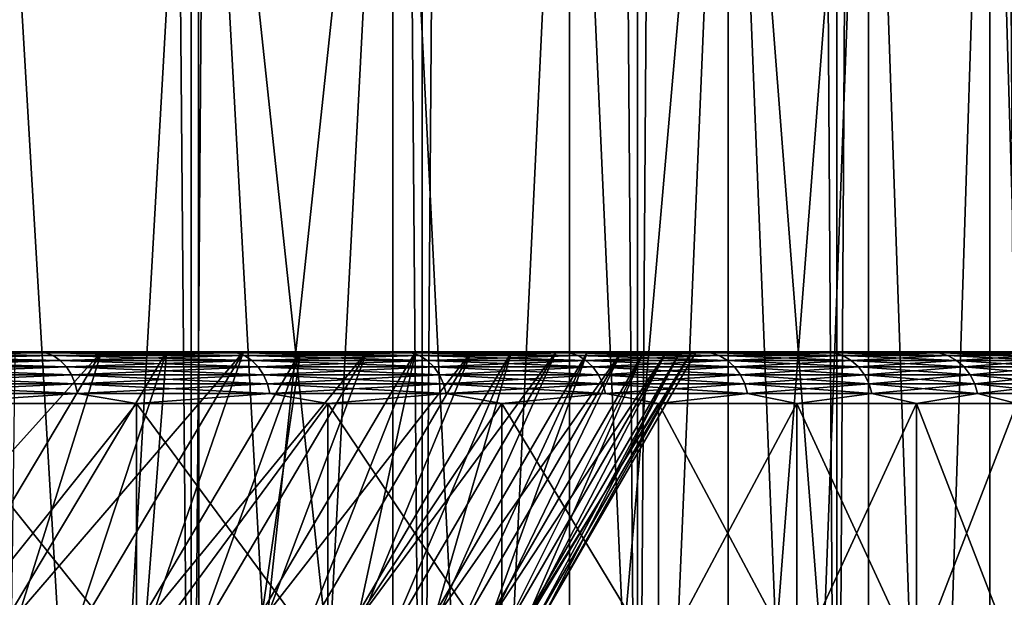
# Model space of a CAD drawing. Header units: metres. Extents: x -30 to 30, y -76 to 64.
# Tile 277 of 541: x 16.07 to 19.86, y -51.45 to -49.22. Entities that reach past the tile are written whole.
import ezdxf

# ---------------------------------------------------------------- set-up
doc = ezdxf.new("R2010")
doc.units = ezdxf.units.M
doc.layers.add('solid_508511', color=7, linetype='CONTINUOUS')

msp = doc.modelspace()

# ---------------------------------------------------------------- linework, layer by layer
at = {"layer": 'solid_508511'}
for points in [[(15.783545, -54, 16.729607), (16.729582, -54, 15.783569), (15.78357, 57.5, 16.72958)], [(15.783545, -54, -16.729607), (15.78357, 57.5, -16.72958), (16.729612, 57.5, -15.783537)], [(16.729582, -54, -15.783569), (15.783545, -54, -16.729607), (16.729612, 57.5, -15.783537)], [(16.729582, -54, 15.783569), (16.729612, 57.5, 15.783537), (15.78357, 57.5, 16.72958)], [(16.729582, -54, 15.783569), (17.619013, -54, 14.784127), (16.729612, 57.5, 15.783537)], [(16.729582, -54, -15.783569), (16.729612, 57.5, -15.783537), (17.618999, 57.5, -14.784141)], [(17.619013, -54, -14.784127), (16.729582, -54, -15.783569), (17.618999, 57.5, -14.784141)], [(17.619013, -54, 14.784127), (17.618999, 57.5, 14.784141), (16.729612, 57.5, 15.783537)], [(18.448824, -54, 13.734659), (18.448826, 57.5, 13.734654), (17.618999, 57.5, 14.784141)], [(17.619013, -54, 14.784127), (18.448824, -54, 13.734659), (17.618999, 57.5, 14.784141)], [(17.619013, -54, -14.784127), (17.618999, 57.5, -14.784141), (18.448826, 57.5, -13.734654)], [(18.448824, -54, -13.734659), (17.619013, -54, -14.784127), (18.448826, 57.5, -13.734654)], [(18.448824, -54, 13.734659), (19.216213, -54, 12.638717), (18.448826, 57.5, 13.734654)], [(18.448824, -54, -13.734659), (18.448826, 57.5, -13.734654), (19.216236, 57.5, -12.638679)], [(19.216213, -54, -12.638717), (18.448824, -54, -13.734659), (19.216236, 57.5, -12.638679)], [(19.216213, -54, 12.638717), (19.216236, 57.5, 12.638679), (18.448826, 57.5, 13.734654)], [(19.216213, -54, 12.638717), (19.918579, -54, 11.50001), (19.216236, 57.5, 12.638679)], [(19.216213, -54, -12.638717), (19.216236, 57.5, -12.638679), (19.918585, 57.5, -11.5)], [(19.918579, -54, -11.50001), (19.216213, -54, -12.638717), (19.918585, 57.5, -11.5)], [(19.918579, -54, 11.50001), (19.918585, 57.5, 11.5), (19.216236, 57.5, 12.638679)], [(15.947617, -47, 13.662851), (16.360691, -54, 13.165401), (15.947502, -54, 13.662985)], [(15.947617, -47, -13.662851), (15.947502, -54, -13.662985), (16.360691, -54, -13.165401)], [(15.947617, -47, 13.662851), (16.758091, -47, 12.655681), (16.360691, -54, 13.165401)], [(16.758091, -47, -12.655681), (15.947617, -47, -13.662851), (16.360691, -54, -13.165401)], [(16.758091, -47, 12.655681), (16.758362, -54, 12.655328), (16.360691, -54, 13.165401)], [(16.758091, -47, -12.655681), (16.360691, -54, -13.165401), (16.758362, -54, -12.655328)], [(16.758091, -47, 12.655681), (17.505795, -47, 11.599435), (16.758362, -54, 12.655328)], [(16.758091, -47, -12.655681), (17.140135, -54, -12.133251), (17.50565, -54, -11.599666)], [(17.505795, -47, -11.599435), (16.758091, -47, -12.655681), (17.50565, -54, -11.599666)], [(16.758091, -47, -12.655681), (16.758362, -54, -12.655328), (17.140135, -54, -12.133251)], [(17.505795, -47, 11.599435), (17.140135, -54, 12.133251), (16.758362, -54, 12.655328)], [(17.505795, -47, 11.599435), (17.50565, -54, 11.599666), (17.140135, -54, 12.133251)], [(17.505795, -47, 11.599435), (17.854559, -54, 11.055076), (17.50565, -54, 11.599666)], [(17.505795, -47, -11.599435), (17.50565, -54, -11.599666), (17.854559, -54, -11.055076)], [(17.505795, -47, 11.599435), (18.186512, -47, 10.500049), (17.854559, -54, 11.055076)], [(18.186512, -47, -10.500049), (17.505795, -47, -11.599435), (17.854559, -54, -11.055076)], [(18.186512, -47, 10.500049), (18.186533, -54, 10.500001), (17.854559, -54, 11.055076)], [(18.186512, -47, -10.500049), (17.854559, -54, -11.055076), (18.186533, -54, -10.500001)], [(18.186512, -47, 10.500049), (18.798304, -47, 9.360759), (18.186533, -54, 10.500001)], [(18.186512, -47, -10.500049), (18.186533, -54, -10.500001), (18.501255, -54, -9.934965)], [(18.798304, -47, -9.360759), (18.186512, -47, -10.500049), (18.501255, -54, -9.934965)], [(18.798304, -47, 9.360759), (18.501255, -54, 9.934965), (18.186533, -54, 10.500001)], [(18.798304, -47, 9.360759), (18.798429, -54, 9.360506), (18.501255, -54, 9.934965)], [(18.798304, -47, -9.360759), (18.501255, -54, -9.934965), (18.798429, -54, -9.360506)], [(18.798304, -47, 9.360759), (19.339142, -47, 8.185207), (18.798429, -54, 9.360506)], [(18.798304, -47, -9.360759), (19.07777, -54, -8.777167), (19.339016, -54, -8.185504)], [(19.339142, -47, -8.185207), (18.798304, -47, -9.360759), (19.339016, -54, -8.185504)], [(18.798304, -47, -9.360759), (18.798429, -54, -9.360506), (19.07777, -54, -8.777167)], [(19.339142, -47, 8.185207), (19.07777, -54, 8.777167), (18.798429, -54, 9.360506)], [(19.339142, -47, 8.185207), (19.339016, -54, 8.185504), (19.07777, -54, 8.777167)], [(19.339142, -47, 8.185207), (19.581917, -54, 7.586075), (19.339016, -54, 8.185504)], [(19.339142, -47, -8.185207), (19.339016, -54, -8.185504), (19.581917, -54, -7.586075)], [(19.339142, -47, 8.185207), (19.806213, -47, 6.97955), (19.581917, -54, 7.586075)], [(19.806213, -47, -6.97955), (19.339142, -47, -8.185207), (19.581917, -54, -7.586075)], [(19.806213, -47, 6.97955), (19.806244, -54, 6.979451), (19.581917, -54, 7.586075)], [(19.806213, -47, -6.97955), (19.581917, -54, -7.586075), (19.806244, -54, -6.979451)], [(19.806213, -47, 6.97955), (20.198298, -47, 5.747056), (19.806244, -54, 6.979451)], [(19.806213, -47, -6.97955), (19.806244, -54, -6.979451), (20.011782, -54, -6.366206)], [(20.198298, -47, -5.747056), (19.806213, -47, -6.97955), (20.011782, -54, -6.366206)], [(20.198298, -47, 5.747056), (20.011782, -54, 6.366206), (19.806244, -54, 6.979451)], [(16.167976, -50.503841, -12.6668), (15.373675, -50.503841, -13.619888), (15.56673, -50.5, -13.338924)], [(15.373675, -50.503841, 13.619888), (16.167976, -50.503841, 12.6668), (15.566751, -50.5, 13.338901)], [(15.401786, -50.51524, -13.644792), (15.373675, -50.503841, -13.619888), (16.167976, -50.503841, -12.6668)], [(16.197538, -50.51524, 12.68996), (16.167976, -50.503841, 12.6668), (15.373675, -50.503841, 13.619888)], [(15.401786, -50.51524, 13.644792), (16.197538, -50.51524, 12.68996), (15.373675, -50.503841, 13.619888)], [(16.197538, -50.51524, -12.68996), (15.401786, -50.51524, -13.644792), (16.167976, -50.503841, -12.6668)], [(15.42769, -50.533749, -13.66774), (15.401786, -50.51524, -13.644792), (16.197538, -50.51524, -12.68996)], [(16.224779, -50.533749, 12.711304), (16.197538, -50.51524, 12.68996), (15.401786, -50.51524, 13.644792)], [(15.42769, -50.533749, 13.66774), (16.224779, -50.533749, 12.711304), (15.401786, -50.51524, 13.644792)], [(16.224779, -50.533749, -12.711304), (15.42769, -50.533749, -13.66774), (16.197538, -50.51524, -12.68996)], [(15.484172, -51.5, 9.372856), (15.768837, -50.5, 10.009353), (16.384129, -50.5, 8.966803)], [(15.484172, -51.5, 9.372856), (16.384129, -50.5, 8.966803), (15.786123, -51.5, 8.854847)], [(16.049675, -50.5, -9.552547), (16.358421, -50.5, -12.355243), (15.56673, -50.5, -13.338924)], [(16.167976, -50.503841, -12.6668), (15.56673, -50.5, -13.338924), (16.358421, -50.5, -12.355243)], [(15.768837, -50.5, 10.009353), (15.566751, -50.5, 13.338901), (16.358438, -50.5, 12.355218)], [(16.167976, -50.503841, 12.6668), (16.358438, -50.5, 12.355218), (15.566751, -50.5, 13.338901)], [(16.384129, -50.5, 8.966803), (15.768837, -50.5, 10.009353), (16.358438, -50.5, 12.355218)], [(15.786123, -51.5, 8.854847), (16.384129, -50.5, 8.966803), (16.070612, -51.5, 8.327391)], [(16.036537, -51.5, -8.392822), (16.634857, -50.5, -8.49264), (16.049675, -50.5, -9.552547)], [(16.305553, -51.5, -7.857412), (16.634857, -50.5, -8.49264), (16.036537, -51.5, -8.392822)], [(16.049675, -50.5, -9.552547), (16.634857, -50.5, -8.49264), (16.358421, -50.5, -12.355243)], [(16.070612, -51.5, 8.327391), (16.384129, -50.5, 8.966803), (16.930988, -50.5, 7.885738)], [(16.070612, -51.5, 8.327391), (16.930988, -50.5, 7.885738), (16.337416, -51.5, 7.790946)], [(16.90328, -50.503841, -11.667492), (16.167976, -50.503841, -12.6668), (16.358421, -50.5, -12.355243)], [(16.167976, -50.503841, 12.6668), (16.90328, -50.503841, 11.667492), (16.358438, -50.5, 12.355218)], [(16.197538, -50.51524, -12.68996), (16.167976, -50.503841, -12.6668), (16.90328, -50.503841, -11.667492)], [(16.934187, -50.51524, 11.688826), (16.90328, -50.503841, 11.667492), (16.167976, -50.503841, 12.6668)], [(16.197538, -50.51524, 12.68996), (16.934187, -50.51524, 11.688826), (16.167976, -50.503841, 12.6668)], [(16.934187, -50.51524, -11.688826), (16.197538, -50.51524, -12.68996), (16.90328, -50.503841, -11.667492)], [(16.224779, -50.533749, -12.711304), (16.197538, -50.51524, -12.68996), (16.934187, -50.51524, -11.688826)], [(16.962667, -50.533749, 11.708485), (16.934187, -50.51524, 11.688826), (16.197538, -50.51524, 12.68996)], [(16.224779, -50.533749, 12.711304), (16.962667, -50.533749, 11.708485), (16.197538, -50.51524, 12.68996)], [(16.962667, -50.533749, -11.708485), (16.224779, -50.533749, -12.711304), (16.934187, -50.51524, -11.688826)], [(16.556671, -51.5, -7.313458), (16.634857, -50.5, -8.49264), (16.305553, -51.5, -7.857412)], [(16.337416, -51.5, 7.790946), (16.930988, -50.5, 7.885738), (16.586319, -51.5, 7.245966)], [(16.634857, -50.5, -8.49264), (17.0881, -50.5, -11.324609), (16.358421, -50.5, -12.355243)], [(16.90328, -50.503841, -11.667492), (16.358421, -50.5, -12.355243), (17.0881, -50.5, -11.324609)], [(16.384129, -50.5, 8.966803), (16.358438, -50.5, 12.355218), (17.088118, -50.5, 11.324584)], [(16.90328, -50.503841, 11.667492), (17.088118, -50.5, 11.324584), (16.358438, -50.5, 12.355218)], [(16.930988, -50.5, 7.885738), (16.384129, -50.5, 8.966803), (17.088118, -50.5, 11.324584)], [(16.556671, -51.5, -7.313458), (17.150316, -50.5, -7.39661), (16.634857, -50.5, -8.49264)], [(16.789688, -51.5, -6.761389), (17.150316, -50.5, -7.39661), (16.556671, -51.5, -7.313458)], [(16.586319, -51.5, 7.245966), (16.930988, -50.5, 7.885738), (17.406281, -50.5, 6.772357)], [(16.586319, -51.5, 7.245966), (17.406281, -50.5, 6.772357), (16.817207, -51.5, 6.692646)], [(16.634857, -50.5, -8.49264), (17.150316, -50.5, -7.39661), (17.0881, -50.5, -11.324609)], [(17.004427, -51.5, -6.20157), (17.150316, -50.5, -7.39661), (16.789688, -51.5, -6.761389)], [(16.817207, -51.5, 6.692646), (17.406281, -50.5, 6.772357), (17.029604, -51.5, 6.132093)], [(17.576906, -50.503841, -10.62561), (16.90328, -50.503841, -11.667492), (17.0881, -50.5, -11.324609)], [(16.90328, -50.503841, 11.667492), (17.576906, -50.503841, 10.62561), (17.088118, -50.5, 11.324584)], [(16.934187, -50.51524, -11.688826), (16.90328, -50.503841, -11.667492), (17.576906, -50.503841, -10.62561)], [(17.609045, -50.51524, 10.64504), (17.576906, -50.503841, 10.62561), (16.90328, -50.503841, 11.667492)], [(16.934187, -50.51524, 11.688826), (17.609045, -50.51524, 10.64504), (16.90328, -50.503841, 11.667492)], [(17.406281, -50.5, 6.772357), (16.930988, -50.5, 7.885738), (17.088118, -50.5, 11.324584)], [(17.609045, -50.51524, -10.64504), (16.934187, -50.51524, -11.688826), (17.576906, -50.503841, -10.62561)], [(16.962667, -50.533749, -11.708485), (16.934187, -50.51524, -11.688826), (17.609045, -50.51524, -10.64504)], [(17.63866, -50.533749, 10.662943), (17.609045, -50.51524, 10.64504), (16.934187, -50.51524, 11.688826)], [(16.962667, -50.533749, 11.708485), (17.63866, -50.533749, 10.662943), (16.934187, -50.51524, 11.688826)], [(17.63866, -50.533749, -10.662943), (16.962667, -50.533749, -11.708485), (17.609045, -50.51524, -10.64504)], [(17.004427, -51.5, -6.20157), (17.593628, -50.5, -6.269584), (17.150316, -50.5, -7.39661)], [(17.200438, -51.5, -5.635155), (17.593628, -50.5, -6.269584), (17.004427, -51.5, -6.20157)], [(17.029604, -51.5, 6.132093), (17.406281, -50.5, 6.772357), (17.808678, -50.5, 5.629762)], [(17.029604, -51.5, 6.132093), (17.808678, -50.5, 5.629762), (17.223259, -51.5, 5.56501)], [(17.593628, -50.5, -6.269584), (17.752905, -50.5, -10.251067), (17.0881, -50.5, -11.324609)], [(17.576906, -50.503841, -10.62561), (17.0881, -50.5, -11.324609), (17.752905, -50.5, -10.251067)], [(17.150316, -50.5, -7.39661), (17.593628, -50.5, -6.269584), (17.0881, -50.5, -11.324609)], [(17.406281, -50.5, 6.772357), (17.088118, -50.5, 11.324584), (17.75292, -50.5, 10.25104)], [(17.576906, -50.503841, 10.62561), (17.75292, -50.5, 10.25104), (17.088118, -50.5, 11.324584)], [(17.377529, -51.5, -5.062752), (17.593628, -50.5, -6.269584), (17.200438, -51.5, -5.635155)], [(17.223259, -51.5, 5.56501), (17.808678, -50.5, 5.629762), (17.397966, -51.5, 4.992068)], [(17.377529, -51.5, -5.062752), (17.962893, -50.5, -5.116424), (17.593628, -50.5, -6.269584)], [(17.535547, -51.5, -4.484925), (17.962893, -50.5, -5.116424), (17.377529, -51.5, -5.062752)], [(17.397966, -51.5, 4.992068), (17.808678, -50.5, 5.629762), (18.136044, -50.5, 4.464017)], [(17.397966, -51.5, 4.992068), (18.136044, -50.5, 4.464017), (17.553726, -51.5, 4.41324)], [(17.808678, -50.5, 5.629762), (17.406281, -50.5, 6.772357), (17.75292, -50.5, 10.25104)], [(17.674458, -51.5, -3.901739), (17.962893, -50.5, -5.116424), (17.535547, -51.5, -4.484925)], [(17.553726, -51.5, 4.41324), (18.136044, -50.5, 4.464017), (17.690258, -51.5, 3.829464)], [(18.186398, -50.503841, -9.544957), (17.576906, -50.503841, -10.62561), (17.752905, -50.5, -10.251067)], [(17.576906, -50.503841, 10.62561), (18.186398, -50.503841, 9.544957), (17.75292, -50.5, 10.25104)], [(17.609045, -50.51524, -10.64504), (17.576906, -50.503841, -10.62561), (18.186398, -50.503841, -9.544957)], [(18.21965, -50.51524, 9.56241), (18.186398, -50.503841, 9.544957), (17.576906, -50.503841, 10.62561)], [(17.609045, -50.51524, 10.64504), (18.21965, -50.51524, 9.56241), (17.576906, -50.503841, 10.62561)], [(17.593628, -50.5, -6.269584), (17.962893, -50.5, -5.116424), (17.752905, -50.5, -10.251067)], [(18.21965, -50.51524, -9.56241), (17.609045, -50.51524, -10.64504), (18.186398, -50.503841, -9.544957)], [(17.63866, -50.533749, -10.662943), (17.609045, -50.51524, -10.64504), (18.21965, -50.51524, -9.56241)], [(18.250294, -50.533749, 9.578493), (18.21965, -50.51524, 9.56241), (17.609045, -50.51524, 10.64504)], [(17.63866, -50.533749, 10.662943), (18.250294, -50.533749, 9.578493), (17.609045, -50.51524, 10.64504)], [(18.250294, -50.533749, -9.578493), (17.63866, -50.533749, -10.662943), (18.21965, -50.51524, -9.56241)], [(17.674458, -51.5, -3.901739), (18.256777, -50.5, -3.941254), (17.962893, -50.5, -5.116424)], [(17.793976, -51.5, -3.314277), (18.256777, -50.5, -3.941254), (17.674458, -51.5, -3.901739)], [(17.690258, -51.5, 3.829464), (18.136044, -50.5, 4.464017), (18.387222, -50.5, 3.279238)], [(17.690258, -51.5, 3.829464), (18.387222, -50.5, 3.279238), (17.807354, -51.5, 3.241626)], [(18.256777, -50.5, -3.941254), (18.350351, -50.5, -9.138629), (17.752905, -50.5, -10.251067)], [(18.186398, -50.503841, -9.544957), (17.752905, -50.5, -10.251067), (18.350351, -50.5, -9.138629)], [(17.962893, -50.5, -5.116424), (18.256777, -50.5, -3.941254), (17.752905, -50.5, -10.251067)], [(17.808678, -50.5, 5.629762), (17.75292, -50.5, 10.25104), (18.350365, -50.5, 9.138602)], [(18.186398, -50.503841, 9.544957), (18.350365, -50.5, 9.138602), (17.75292, -50.5, 10.25104)], [(17.893946, -51.5, -2.723361), (18.256777, -50.5, -3.941254), (17.793976, -51.5, -3.314277)], [(17.807354, -51.5, 3.241626), (18.387222, -50.5, 3.279238), (17.904863, -51.5, 2.650629)], [(18.136044, -50.5, 4.464017), (17.808678, -50.5, 5.629762), (18.350365, -50.5, 9.138602)], [(17.893946, -51.5, -2.723361), (18.473766, -50.5, -2.75016), (18.256777, -50.5, -3.941254)], [(17.974258, -51.5, -2.129802), (18.473766, -50.5, -2.75016), (17.893946, -51.5, -2.723361)], [(17.904863, -51.5, 2.650629), (18.387222, -50.5, 3.279238), (18.561098, -50.5, 2.080669)], [(17.904863, -51.5, 2.650629), (18.561098, -50.5, 2.080669), (17.982792, -51.5, 2.056502)], [(18.034916, -51.5, -1.53356), (18.473766, -50.5, -2.75016), (17.974258, -51.5, -2.129802)], [(17.982792, -51.5, 2.056502), (18.561098, -50.5, 2.080669), (18.041035, -51.5, 1.459806)], [(18.034916, -51.5, -1.53356), (18.613186, -50.5, -1.54682), (18.473766, -50.5, -2.75016)], [(18.075813, -51.5, -0.935416), (18.613186, -50.5, -1.54682), (18.034916, -51.5, -1.53356)], [(18.041035, -51.5, 1.459806), (18.561098, -50.5, 2.080669), (18.656912, -50.5, 0.873546)], [(18.041035, -51.5, 1.459806), (18.656912, -50.5, 0.873546), (18.079485, -51.5, 0.861537)], [(18.096874, -51.5, -0.336333), (18.613186, -50.5, -1.54682), (18.075813, -51.5, -0.935416)], [(18.079485, -51.5, 0.861537), (18.656912, -50.5, 0.873546), (18.098093, -51.5, 0.262706)], [(18.096874, -51.5, -0.336333), (18.674301, -50.5, -0.337605), (18.613186, -50.5, -1.54682)], [(18.098093, -51.5, 0.262706), (18.674301, -50.5, -0.337605), (18.096874, -51.5, -0.336333)], [(18.098093, -51.5, 0.262706), (18.656912, -50.5, 0.873546), (18.674301, -50.5, -0.337605)], [(18.387222, -50.5, 3.279238), (18.136044, -50.5, 4.464017), (18.350365, -50.5, 9.138602)], [(18.729527, -50.503841, -8.429476), (18.186398, -50.503841, -9.544957), (18.350351, -50.5, -9.138629)], [(18.186398, -50.503841, 9.544957), (18.729527, -50.503841, 8.429476), (18.350365, -50.5, 9.138602)], [(18.21965, -50.51524, -9.56241), (18.186398, -50.503841, -9.544957), (18.729527, -50.503841, -8.429476)], [(18.763773, -50.51524, 8.444889), (18.729527, -50.503841, 8.429476), (18.186398, -50.503841, 9.544957)], [(18.21965, -50.51524, 9.56241), (18.763773, -50.51524, 8.444889), (18.186398, -50.503841, 9.544957)], [(18.763773, -50.51524, -8.444889), (18.21965, -50.51524, -9.56241), (18.729527, -50.503841, -8.429476)], [(18.250294, -50.533749, -9.578493), (18.21965, -50.51524, -9.56241), (18.763773, -50.51524, -8.444889)], [(18.795332, -50.533749, 8.459092), (18.763773, -50.51524, 8.444889), (18.21965, -50.51524, 9.56241)], [(18.250294, -50.533749, 9.578493), (18.795332, -50.533749, 8.459092), (18.21965, -50.51524, 9.56241)], [(18.795332, -50.533749, -8.459092), (18.250294, -50.533749, -9.578493), (18.763773, -50.51524, -8.444889)], [(18.256777, -50.5, -3.941254), (18.473766, -50.5, -2.75016), (18.350351, -50.5, -9.138629)], [(18.674301, -50.5, -0.337605), (18.878204, -50.5, -7.991455), (18.350351, -50.5, -9.138629)], [(18.729527, -50.503841, -8.429476), (18.350351, -50.5, -9.138629), (18.878204, -50.5, -7.991455)], [(18.613186, -50.5, -1.54682), (18.674301, -50.5, -0.337605), (18.350351, -50.5, -9.138629)], [(18.473766, -50.5, -2.75016), (18.613186, -50.5, -1.54682), (18.350351, -50.5, -9.138629)], [(18.387222, -50.5, 3.279238), (18.350365, -50.5, 9.138602), (18.878216, -50.5, 7.991427)], [(18.729527, -50.503841, 8.429476), (18.878216, -50.5, 7.991427), (18.350365, -50.5, 9.138602)], [(18.561098, -50.5, 2.080669), (18.387222, -50.5, 3.279238), (18.878216, -50.5, 7.991427)], [(18.656912, -50.5, 0.873546), (18.561098, -50.5, 2.080669), (18.878216, -50.5, 7.991427)], [(18.674301, -50.5, -0.337605), (18.656912, -50.5, 0.873546), (18.878216, -50.5, 7.991427)], [(18.674301, -50.5, -0.337605), (18.878216, -50.5, 7.991427), (18.878204, -50.5, -7.991455)], [(19.204315, -50.503841, -7.283236), (18.729527, -50.503841, -8.429476), (18.878204, -50.5, -7.991455)], [(18.729527, -50.503841, 8.429476), (19.204315, -50.503841, 7.283236), (18.878216, -50.5, 7.991427)], [(18.763773, -50.51524, -8.444889), (18.729527, -50.503841, -8.429476), (19.204315, -50.503841, -7.283236)], [(19.239429, -50.51524, 7.296553), (19.204315, -50.503841, 7.283236), (18.729527, -50.503841, 8.429476)], [(18.763773, -50.51524, 8.444889), (19.239429, -50.51524, 7.296553), (18.729527, -50.503841, 8.429476)], [(19.239429, -50.51524, -7.296553), (18.763773, -50.51524, -8.444889), (19.204315, -50.503841, -7.283236)], [(18.795332, -50.533749, -8.459092), (18.763773, -50.51524, -8.444889), (19.239429, -50.51524, -7.296553)], [(19.271788, -50.533749, 7.308825), (19.239429, -50.51524, 7.296553), (18.763773, -50.51524, 8.444889)], [(18.795332, -50.533749, 8.459092), (19.271788, -50.533749, 7.308825), (18.763773, -50.51524, 8.444889)], [(19.271788, -50.533749, -7.308825), (18.795332, -50.533749, -8.459092), (19.239429, -50.51524, -7.296553)], [(19.334404, -50.5, 6.814016), (19.334394, -50.5, -6.814045), (18.878204, -50.5, -7.991455)], [(19.204315, -50.503841, -7.283236), (18.878204, -50.5, -7.991455), (19.334394, -50.5, -6.814045)], [(18.878216, -50.5, 7.991427), (19.334404, -50.5, 6.814016), (18.878204, -50.5, -7.991455)], [(19.204315, -50.503841, 7.283236), (19.334404, -50.5, 6.814016), (18.878216, -50.5, 7.991427)], [(19.60903, -50.503841, -6.110421), (19.204315, -50.503841, -7.283236), (19.334394, -50.5, -6.814045)], [(19.204315, -50.503841, 7.283236), (19.60903, -50.503841, 6.110421), (19.334404, -50.5, 6.814016)], [(19.239429, -50.51524, -7.296553), (19.204315, -50.503841, -7.283236), (19.60903, -50.503841, -6.110421)], [(19.644884, -50.51524, 6.121593), (19.60903, -50.503841, 6.110421), (19.204315, -50.503841, 7.283236)], [(19.239429, -50.51524, 7.296553), (19.644884, -50.51524, 6.121593), (19.204315, -50.503841, 7.283236)], [(19.644884, -50.51524, -6.121593), (19.239429, -50.51524, -7.296553), (19.60903, -50.503841, -6.110421)], [(19.271788, -50.533749, -7.308825), (19.239429, -50.51524, -7.296553), (19.644884, -50.51524, -6.121593)], [(19.677923, -50.533749, 6.131889), (19.644884, -50.51524, 6.121593), (19.239429, -50.51524, 7.296553)], [(19.271788, -50.533749, 7.308825), (19.677923, -50.533749, 6.131889), (19.239429, -50.51524, 7.296553)], [(19.677923, -50.533749, -6.131889), (19.271788, -50.533749, -7.308825), (19.644884, -50.51524, -6.121593)], [(19.717247, -50.5, 5.610709), (19.717239, -50.5, -5.610738), (19.334394, -50.5, -6.814045)], [(19.60903, -50.503841, -6.110421), (19.334394, -50.5, -6.814045), (19.717239, -50.5, -5.610738)], [(19.334404, -50.5, 6.814016), (19.717247, -50.5, 5.610709), (19.334394, -50.5, -6.814045)], [(19.60903, -50.503841, 6.110421), (19.717247, -50.5, 5.610709), (19.334404, -50.5, 6.814016)], [(19.942192, -50.503841, -4.915309), (19.60903, -50.503841, -6.110421), (19.717239, -50.5, -5.610738)], [(19.60903, -50.503841, 6.110421), (19.942192, -50.503841, 4.915309), (19.717247, -50.5, 5.610709)], [(19.644884, -50.51524, -6.121593), (19.60903, -50.503841, -6.110421), (19.942192, -50.503841, -4.915309)], [(19.978655, -50.51524, 4.924296), (19.942192, -50.503841, 4.915309), (19.60903, -50.503841, 6.110421)], [(19.644884, -50.51524, 6.121593), (19.978655, -50.51524, 4.924296), (19.60903, -50.503841, 6.110421)], [(19.978655, -50.51524, -4.924296), (19.644884, -50.51524, -6.121593), (19.942192, -50.503841, -4.915309)], [(19.677923, -50.533749, -6.131889), (19.644884, -50.51524, -6.121593), (19.978655, -50.51524, -4.924296)], [(20.012257, -50.533749, 4.932578), (19.978655, -50.51524, 4.924296), (19.644884, -50.51524, 6.121593)], [(19.677923, -50.533749, 6.131889), (20.012257, -50.533749, 4.932578), (19.644884, -50.51524, 6.121593)], [(20.012257, -50.533749, -4.932578), (19.677923, -50.533749, -6.131889), (19.978655, -50.51524, -4.924296)], [(20.025291, -50.5, 4.386073), (20.025286, -50.5, -4.386102), (19.717239, -50.5, -5.610738)], [(19.942192, -50.503841, -4.915309), (19.717239, -50.5, -5.610738), (20.025286, -50.5, -4.386102)], [(19.717247, -50.5, 5.610709), (20.025291, -50.5, 4.386073), (19.717239, -50.5, -5.610738)], [(19.942192, -50.503841, 4.915309), (20.025291, -50.5, 4.386073), (19.717247, -50.5, 5.610709)], [(15.450388, -50.558662, -13.687849), (15.42769, -50.533749, -13.66774), (16.224779, -50.533749, -12.711304)], [(16.248652, -50.558662, 12.730005), (16.224779, -50.533749, 12.711304), (15.42769, -50.533749, 13.66774)], [(15.450388, -50.558662, 13.687849), (16.248652, -50.558662, 12.730005), (15.42769, -50.533749, 13.66774)], [(16.248652, -50.558662, -12.730005), (15.450388, -50.558662, -13.687849), (16.224779, -50.533749, -12.711304)], [(15.469008, -50.589016, -13.704346), (15.450388, -50.558662, -13.687849), (16.248652, -50.558662, -12.730005)], [(16.268234, -50.589016, 12.745347), (16.248652, -50.558662, 12.730005), (15.450388, -50.558662, 13.687849)], [(15.469008, -50.589016, 13.704346), (16.268234, -50.589016, 12.745347), (15.450388, -50.558662, 13.687849)], [(16.268234, -50.589016, -12.745347), (15.469008, -50.589016, -13.704346), (16.248652, -50.558662, -12.730005)], [(16.248652, -50.558662, -12.730005), (16.224779, -50.533749, -12.711304), (16.962667, -50.533749, -11.708485)], [(16.987625, -50.558662, 11.725711), (16.962667, -50.533749, 11.708485), (16.224779, -50.533749, 12.711304)], [(16.248652, -50.558662, 12.730005), (16.987625, -50.558662, 11.725711), (16.224779, -50.533749, 12.711304)], [(16.987625, -50.558662, -11.725711), (16.248652, -50.558662, -12.730005), (16.962667, -50.533749, -11.708485)], [(16.268234, -50.589016, -12.745347), (16.248652, -50.558662, -12.730005), (16.987625, -50.558662, -11.725711)], [(17.008099, -50.589016, 11.739842), (16.987625, -50.558662, 11.725711), (16.248652, -50.558662, 12.730005)], [(16.268234, -50.589016, 12.745347), (17.008099, -50.589016, 11.739842), (16.248652, -50.558662, 12.730005)], [(17.008099, -50.589016, -11.739842), (16.268234, -50.589016, -12.745347), (16.987625, -50.558662, -11.725711)], [(16.987625, -50.558662, -11.725711), (16.962667, -50.533749, -11.708485), (17.63866, -50.533749, -10.662943)], [(17.664614, -50.558662, 10.678631), (17.63866, -50.533749, 10.662943), (16.962667, -50.533749, 11.708485)], [(16.987625, -50.558662, 11.725711), (17.664614, -50.558662, 10.678631), (16.962667, -50.533749, 11.708485)], [(17.664614, -50.558662, -10.678631), (16.987625, -50.558662, -11.725711), (17.63866, -50.533749, -10.662943)], [(17.008099, -50.589016, -11.739842), (16.987625, -50.558662, -11.725711), (17.664614, -50.558662, -10.678631)], [(17.685902, -50.589016, 10.691501), (17.664614, -50.558662, 10.678631), (16.987625, -50.558662, 11.725711)], [(17.008099, -50.589016, 11.739842), (17.685902, -50.589016, 10.691501), (16.987625, -50.558662, 11.725711)], [(17.685902, -50.589016, -10.691501), (17.008099, -50.589016, -11.739842), (17.664614, -50.558662, -10.678631)], [(17.664614, -50.558662, -10.678631), (17.63866, -50.533749, -10.662943), (18.250294, -50.533749, -9.578493)], [(18.277145, -50.558662, 9.592586), (18.250294, -50.533749, 9.578493), (17.63866, -50.533749, 10.662943)], [(17.664614, -50.558662, 10.678631), (18.277145, -50.558662, 9.592586), (17.63866, -50.533749, 10.662943)], [(18.277145, -50.558662, -9.592586), (17.664614, -50.558662, -10.678631), (18.250294, -50.533749, -9.578493)], [(17.685902, -50.589016, -10.691501), (17.664614, -50.558662, -10.678631), (18.277145, -50.558662, -9.592586)], [(18.299171, -50.589016, 9.604146), (18.277145, -50.558662, 9.592586), (17.664614, -50.558662, 10.678631)], [(17.685902, -50.589016, 10.691501), (18.299171, -50.589016, 9.604146), (17.664614, -50.558662, 10.678631)], [(18.299171, -50.589016, -9.604146), (17.685902, -50.589016, -10.691501), (18.277145, -50.558662, -9.592586)], [(18.277145, -50.558662, -9.592586), (18.250294, -50.533749, -9.578493), (18.795332, -50.533749, -8.459092)], [(18.822985, -50.558662, 8.471538), (18.795332, -50.533749, 8.459092), (18.250294, -50.533749, 9.578493)], [(18.277145, -50.558662, 9.592586), (18.822985, -50.558662, 8.471538), (18.250294, -50.533749, 9.578493)], [(18.822985, -50.558662, -8.471538), (18.277145, -50.558662, -9.592586), (18.795332, -50.533749, -8.459092)], [(18.299171, -50.589016, -9.604146), (18.277145, -50.558662, -9.592586), (18.822985, -50.558662, -8.471538)], [(18.845671, -50.589016, 8.481748), (18.822985, -50.558662, 8.471538), (18.277145, -50.558662, 9.592586)], [(18.299171, -50.589016, 9.604146), (18.845671, -50.589016, 8.481748), (18.277145, -50.558662, 9.592586)], [(18.845671, -50.589016, -8.481748), (18.299171, -50.589016, -9.604146), (18.822985, -50.558662, -8.471538)], [(18.822985, -50.558662, -8.471538), (18.795332, -50.533749, -8.459092), (19.271788, -50.533749, -7.308825)], [(19.300142, -50.558662, 7.319579), (19.271788, -50.533749, 7.308825), (18.795332, -50.533749, 8.459092)], [(18.822985, -50.558662, 8.471538), (19.300142, -50.558662, 7.319579), (18.795332, -50.533749, 8.459092)], [(19.300142, -50.558662, -7.319579), (18.822985, -50.558662, -8.471538), (19.271788, -50.533749, -7.308825)], [(18.845671, -50.589016, -8.481748), (18.822985, -50.558662, -8.471538), (19.300142, -50.558662, -7.319579)], [(19.323402, -50.589016, 7.3284), (19.300142, -50.558662, 7.319579), (18.822985, -50.558662, 8.471538)], [(18.845671, -50.589016, 8.481748), (19.323402, -50.589016, 7.3284), (18.822985, -50.558662, 8.471538)], [(19.323402, -50.589016, -7.3284), (18.845671, -50.589016, -8.481748), (19.300142, -50.558662, -7.319579)], [(19.300142, -50.558662, -7.319579), (19.271788, -50.533749, -7.308825), (19.677923, -50.533749, -6.131889)], [(19.706875, -50.558662, 6.140911), (19.677923, -50.533749, 6.131889), (19.271788, -50.533749, 7.308825)], [(19.300142, -50.558662, 7.319579), (19.706875, -50.558662, 6.140911), (19.271788, -50.533749, 7.308825)], [(19.706875, -50.558662, -6.140911), (19.300142, -50.558662, -7.319579), (19.677923, -50.533749, -6.131889)], [(19.323402, -50.589016, -7.3284), (19.300142, -50.558662, -7.319579), (19.706875, -50.558662, -6.140911)], [(19.730625, -50.589016, 6.148312), (19.706875, -50.558662, 6.140911), (19.300142, -50.558662, 7.319579)], [(19.323402, -50.589016, 7.3284), (19.730625, -50.589016, 6.148312), (19.300142, -50.558662, 7.319579)], [(19.730625, -50.589016, -6.148312), (19.323402, -50.589016, -7.3284), (19.706875, -50.558662, -6.140911)], [(19.706875, -50.558662, -6.140911), (19.677923, -50.533749, -6.131889), (20.012257, -50.533749, -4.932578)], [(20.0417, -50.558662, 4.939836), (20.012257, -50.533749, 4.932578), (19.677923, -50.533749, 6.131889)], [(19.706875, -50.558662, 6.140911), (20.0417, -50.558662, 4.939836), (19.677923, -50.533749, 6.131889)], [(20.0417, -50.558662, -4.939836), (19.706875, -50.558662, -6.140911), (20.012257, -50.533749, -4.932578)], [(19.730625, -50.589016, -6.148312), (19.706875, -50.558662, -6.140911), (20.0417, -50.558662, -4.939836)], [(20.065853, -50.589016, 4.945789), (20.0417, -50.558662, 4.939836), (19.706875, -50.558662, 6.140911)], [(19.730625, -50.589016, 6.148312), (20.065853, -50.589016, 4.945789), (19.706875, -50.558662, 6.140911)], [(20.065853, -50.589016, -4.945789), (19.730625, -50.589016, -6.148312), (20.0417, -50.558662, -4.939836)], [(15.482833, -50.623646, -13.716594), (15.469008, -50.589016, -13.704346), (16.268234, -50.589016, -12.745347)], [(16.282772, -50.623646, 12.756738), (16.268234, -50.589016, 12.745347), (15.469008, -50.589016, 13.704346)], [(15.482833, -50.623646, 13.716594), (16.282772, -50.623646, 12.756738), (15.469008, -50.589016, 13.704346)], [(16.282772, -50.623646, -12.756738), (15.482833, -50.623646, -13.716594), (16.268234, -50.589016, -12.745347)], [(16.282772, -50.623646, -12.756738), (16.268234, -50.589016, -12.745347), (17.008099, -50.589016, -11.739842)], [(17.023298, -50.623646, 11.750335), (17.008099, -50.589016, 11.739842), (16.268234, -50.589016, 12.745347)], [(16.282772, -50.623646, 12.756738), (17.023298, -50.623646, 11.750335), (16.268234, -50.589016, 12.745347)], [(17.023298, -50.623646, -11.750335), (16.282772, -50.623646, -12.756738), (17.008099, -50.589016, -11.739842)], [(17.023298, -50.623646, -11.750335), (17.008099, -50.589016, -11.739842), (17.685902, -50.589016, -10.691501)], [(17.701708, -50.623646, 10.701056), (17.685902, -50.589016, 10.691501), (17.008099, -50.589016, 11.739842)], [(17.023298, -50.623646, 11.750335), (17.701708, -50.623646, 10.701056), (17.008099, -50.589016, 11.739842)], [(17.701708, -50.623646, -10.701056), (17.023298, -50.623646, -11.750335), (17.685902, -50.589016, -10.691501)], [(17.701708, -50.623646, -10.701056), (17.685902, -50.589016, -10.691501), (18.299171, -50.589016, -9.604146)], [(18.315525, -50.623646, 9.61273), (18.299171, -50.589016, 9.604146), (17.685902, -50.589016, 10.691501)], [(17.701708, -50.623646, 10.701056), (18.315525, -50.623646, 9.61273), (17.685902, -50.589016, 10.691501)], [(18.315525, -50.623646, -9.61273), (17.701708, -50.623646, -10.701056), (18.299171, -50.589016, -9.604146)], [(18.315525, -50.623646, -9.61273), (18.299171, -50.589016, -9.604146), (18.845671, -50.589016, -8.481748)], [(18.862513, -50.623646, 8.489327), (18.845671, -50.589016, 8.481748), (18.299171, -50.589016, 9.604146)], [(18.315525, -50.623646, 9.61273), (18.862513, -50.623646, 8.489327), (18.299171, -50.589016, 9.604146)], [(18.862513, -50.623646, -8.489327), (18.315525, -50.623646, -9.61273), (18.845671, -50.589016, -8.481748)], [(18.862513, -50.623646, -8.489327), (18.845671, -50.589016, -8.481748), (19.323402, -50.589016, -7.3284)], [(19.340672, -50.623646, 7.334949), (19.323402, -50.589016, 7.3284), (18.845671, -50.589016, 8.481748)], [(18.862513, -50.623646, 8.489327), (19.340672, -50.623646, 7.334949), (18.845671, -50.589016, 8.481748)], [(19.340672, -50.623646, -7.334949), (18.862513, -50.623646, -8.489327), (19.323402, -50.589016, -7.3284)], [(19.340672, -50.623646, -7.334949), (19.323402, -50.589016, -7.3284), (19.730625, -50.589016, -6.148312)], [(19.748259, -50.623646, 6.153806), (19.730625, -50.589016, 6.148312), (19.323402, -50.589016, 7.3284)], [(19.340672, -50.623646, 7.334949), (19.748259, -50.623646, 6.153806), (19.323402, -50.589016, 7.3284)], [(19.748259, -50.623646, -6.153806), (19.340672, -50.623646, -7.334949), (19.730625, -50.589016, -6.148312)], [(19.748259, -50.623646, -6.153806), (19.730625, -50.589016, -6.148312), (20.065853, -50.589016, -4.945789)], [(20.083786, -50.623646, 4.950209), (20.065853, -50.589016, 4.945789), (19.730625, -50.589016, 6.148312)], [(19.748259, -50.623646, 6.153806), (20.083786, -50.623646, 4.950209), (19.730625, -50.589016, 6.148312)], [(20.083786, -50.623646, -4.950209), (19.748259, -50.623646, -6.153806), (20.065853, -50.589016, -4.945789)], [(15.49133, -50.661213, -13.724121), (15.482833, -50.623646, -13.716594), (16.282772, -50.623646, -12.756738)], [(16.29171, -50.661213, 12.763739), (16.282772, -50.623646, 12.756738), (15.482833, -50.623646, 13.716594)], [(15.49133, -50.661213, 13.724121), (16.29171, -50.661213, 12.763739), (15.482833, -50.623646, 13.716594)], [(16.29171, -50.661213, -12.763739), (15.49133, -50.661213, -13.724121), (16.282772, -50.623646, -12.756738)], [(16.29171, -50.661213, -12.763739), (16.282772, -50.623646, -12.756738), (17.023298, -50.623646, -11.750335)], [(17.03264, -50.661213, 11.756783), (17.023298, -50.623646, 11.750335), (16.282772, -50.623646, 12.756738)], [(16.29171, -50.661213, 12.763739), (17.03264, -50.661213, 11.756783), (16.282772, -50.623646, 12.756738)], [(17.03264, -50.661213, -11.756783), (16.29171, -50.661213, -12.763739), (17.023298, -50.623646, -11.750335)], [(17.03264, -50.661213, -11.756783), (17.023298, -50.623646, -11.750335), (17.701708, -50.623646, -10.701056)], [(17.711422, -50.661213, 10.706928), (17.701708, -50.623646, 10.701056), (17.023298, -50.623646, 11.750335)], [(17.03264, -50.661213, 11.756783), (17.711422, -50.661213, 10.706928), (17.023298, -50.623646, 11.750335)], [(17.711422, -50.661213, -10.706928), (17.03264, -50.661213, -11.756783), (17.701708, -50.623646, -10.701056)], [(17.711422, -50.661213, -10.706928), (17.701708, -50.623646, -10.701056), (18.315525, -50.623646, -9.61273)], [(18.325577, -50.661213, 9.618005), (18.315525, -50.623646, 9.61273), (17.701708, -50.623646, 10.701056)], [(17.711422, -50.661213, 10.706928), (18.325577, -50.661213, 9.618005), (17.701708, -50.623646, 10.701056)], [(18.325577, -50.661213, -9.618005), (17.711422, -50.661213, -10.706928), (18.315525, -50.623646, -9.61273)], [(18.325577, -50.661213, -9.618005), (18.315525, -50.623646, -9.61273), (18.862513, -50.623646, -8.489327)], [(18.872864, -50.661213, 8.493987), (18.862513, -50.623646, 8.489327), (18.315525, -50.623646, 9.61273)], [(18.325577, -50.661213, 9.618005), (18.872864, -50.661213, 8.493987), (18.315525, -50.623646, 9.61273)], [(18.872864, -50.661213, -8.493987), (18.325577, -50.661213, -9.618005), (18.862513, -50.623646, -8.489327)], [(18.872864, -50.661213, -8.493987), (18.862513, -50.623646, -8.489327), (19.340672, -50.623646, -7.334949)], [(19.351286, -50.661213, 7.338974), (19.340672, -50.623646, 7.334949), (18.862513, -50.623646, 8.489327)], [(18.872864, -50.661213, 8.493987), (19.351286, -50.661213, 7.338974), (18.862513, -50.623646, 8.489327)], [(19.351286, -50.661213, -7.338974), (18.872864, -50.661213, -8.493987), (19.340672, -50.623646, -7.334949)], [(19.351286, -50.661213, -7.338974), (19.340672, -50.623646, -7.334949), (19.748259, -50.623646, -6.153806)], [(19.759096, -50.661213, 6.157184), (19.748259, -50.623646, 6.153806), (19.340672, -50.623646, 7.334949)], [(19.351286, -50.661213, 7.338974), (19.759096, -50.661213, 6.157184), (19.340672, -50.623646, 7.334949)], [(19.759096, -50.661213, -6.157184), (19.351286, -50.661213, -7.338974), (19.748259, -50.623646, -6.153806)], [(19.759096, -50.661213, -6.157184), (19.748259, -50.623646, -6.153806), (20.083786, -50.623646, -4.950209)], [(20.094809, -50.661213, 4.952926), (20.083786, -50.623646, 4.950209), (19.748259, -50.623646, 6.153806)], [(19.759096, -50.661213, 6.157184), (20.094809, -50.661213, 4.952926), (19.748259, -50.623646, 6.153806)], [(20.094809, -50.661213, -4.952926), (19.759096, -50.661213, -6.157184), (20.083786, -50.623646, -4.950209)], [(15.49133, -50.661213, 13.724121), (15.719675, -50.700001, 13.467807), (16.29171, -50.661213, 12.763739)], [(16.29171, -50.661213, -12.763739), (15.719675, -50.700001, -13.467807), (15.49133, -50.661213, -13.724121)], [(16.29171, -50.661213, 12.763739), (15.719675, -50.700001, 13.467807), (16.518951, -50.700001, 12.474545)], [(16.29171, -50.661213, -12.763739), (16.518951, -50.700001, -12.474545), (15.719675, -50.700001, -13.467807)], [(16.29171, -50.661213, 12.763739), (16.518951, -50.700001, 12.474545), (17.03264, -50.661213, 11.756783)], [(17.03264, -50.661213, -11.756783), (16.518951, -50.700001, -12.474545), (16.29171, -50.661213, -12.763739)], [(17.03264, -50.661213, 11.756783), (16.518951, -50.700001, 12.474545), (17.255564, -50.700001, 11.433962)], [(17.03264, -50.661213, -11.756783), (17.255564, -50.700001, -11.433962), (16.518951, -50.700001, -12.474545)], [(17.03264, -50.661213, 11.756783), (17.255564, -50.700001, 11.433962), (17.711422, -50.661213, 10.706928)], [(17.711422, -50.661213, -10.706928), (17.255564, -50.700001, -11.433962), (17.03264, -50.661213, -11.756783)], [(17.711422, -50.661213, 10.706928), (17.255564, -50.700001, 11.433962), (17.926722, -50.700001, 10.350007)], [(17.711422, -50.661213, -10.706928), (17.926722, -50.700001, -10.350007), (17.255564, -50.700001, -11.433962)], [(17.711422, -50.661213, 10.706928), (17.926722, -50.700001, 10.350007), (18.325577, -50.661213, 9.618005)], [(18.325577, -50.661213, -9.618005), (17.926722, -50.700001, -10.350007), (17.711422, -50.661213, -10.706928)], [(18.325577, -50.661213, 9.618005), (17.926722, -50.700001, 10.350007), (18.529877, -50.700001, 9.22679)], [(18.325577, -50.661213, -9.618005), (18.529877, -50.700001, -9.22679), (17.926722, -50.700001, -10.350007)], [(18.325577, -50.661213, 9.618005), (18.529877, -50.700001, 9.22679), (18.872864, -50.661213, 8.493987)], [(18.872864, -50.661213, -8.493987), (18.529877, -50.700001, -9.22679), (18.325577, -50.661213, -9.618005)], [(18.872864, -50.661213, 8.493987), (18.529877, -50.700001, 9.22679), (19.062742, -50.700001, 8.068573)], [(18.872864, -50.661213, -8.493987), (19.062742, -50.700001, -8.068573), (18.529877, -50.700001, -9.22679)], [(18.872864, -50.661213, 8.493987), (19.062742, -50.700001, 8.068573), (19.351286, -50.661213, 7.338974)], [(19.351286, -50.661213, -7.338974), (19.062742, -50.700001, -8.068573), (18.872864, -50.661213, -8.493987)], [(19.351286, -50.661213, 7.338974), (19.062742, -50.700001, 8.068573), (19.523294, -50.700001, 6.879749)], [(19.351286, -50.661213, -7.338974), (19.523294, -50.700001, -6.879749), (19.062742, -50.700001, -8.068573)], [(19.351286, -50.661213, 7.338974), (19.523294, -50.700001, 6.879749), (19.759096, -50.661213, 6.157184)], [(19.759096, -50.661213, -6.157184), (19.523294, -50.700001, -6.879749), (19.351286, -50.661213, -7.338974)], [(19.759096, -50.661213, 6.157184), (19.523294, -50.700001, 6.879749), (19.90979, -50.700001, 5.664828)], [(19.759096, -50.661213, -6.157184), (19.90979, -50.700001, -5.664828), (19.523294, -50.700001, -6.879749)], [(19.759096, -50.661213, 6.157184), (19.90979, -50.700001, 5.664828), (20.094809, -50.661213, 4.952926)], [(20.094809, -50.661213, -4.952926), (19.90979, -50.700001, -5.664828), (19.759096, -50.661213, -6.157184)], [(16.518951, -51.700001, 12.474545), (16.518951, -50.700001, 12.474545), (15.719675, -50.700001, 13.467807)], [(15.719675, -51.700001, 13.467807), (16.518951, -51.700001, 12.474545), (15.719675, -50.700001, 13.467807)], [(15.719675, -51.700001, -13.467807), (15.719675, -50.700001, -13.467807), (16.518951, -50.700001, -12.474545)], [(16.518951, -51.700001, -12.474545), (15.719675, -51.700001, -13.467807), (16.518951, -50.700001, -12.474545)], [(17.255564, -51.700001, 11.433962), (17.255564, -50.700001, 11.433962), (16.518951, -50.700001, 12.474545)], [(16.518951, -51.700001, 12.474545), (17.255564, -51.700001, 11.433962), (16.518951, -50.700001, 12.474545)], [(16.518951, -51.700001, -12.474545), (16.518951, -50.700001, -12.474545), (17.255564, -50.700001, -11.433962)], [(17.255564, -51.700001, -11.433962), (16.518951, -51.700001, -12.474545), (17.255564, -50.700001, -11.433962)], [(17.926722, -51.700001, 10.350007), (17.926722, -50.700001, 10.350007), (17.255564, -50.700001, 11.433962)], [(17.255564, -51.700001, 11.433962), (17.926722, -51.700001, 10.350007), (17.255564, -50.700001, 11.433962)], [(17.255564, -51.700001, -11.433962), (17.255564, -50.700001, -11.433962), (17.926722, -50.700001, -10.350007)], [(17.926722, -51.700001, -10.350007), (17.255564, -51.700001, -11.433962), (17.926722, -50.700001, -10.350007)], [(18.529877, -51.700001, 9.22679), (18.529877, -50.700001, 9.22679), (17.926722, -50.700001, 10.350007)], [(17.926722, -51.700001, 10.350007), (18.529877, -51.700001, 9.22679), (17.926722, -50.700001, 10.350007)], [(17.926722, -51.700001, -10.350007), (17.926722, -50.700001, -10.350007), (18.529877, -50.700001, -9.22679)], [(18.529877, -51.700001, -9.22679), (17.926722, -51.700001, -10.350007), (18.529877, -50.700001, -9.22679)], [(19.062742, -51.700001, 8.068573), (19.062742, -50.700001, 8.068573), (18.529877, -50.700001, 9.22679)], [(18.529877, -51.700001, 9.22679), (19.062742, -51.700001, 8.068573), (18.529877, -50.700001, 9.22679)], [(18.529877, -51.700001, -9.22679), (18.529877, -50.700001, -9.22679), (19.062742, -50.700001, -8.068573)], [(19.062742, -51.700001, -8.068573), (18.529877, -51.700001, -9.22679), (19.062742, -50.700001, -8.068573)], [(19.523294, -51.700001, 6.879749), (19.523294, -50.700001, 6.879749), (19.062742, -50.700001, 8.068573)], [(19.062742, -51.700001, 8.068573), (19.523294, -51.700001, 6.879749), (19.062742, -50.700001, 8.068573)], [(19.062742, -51.700001, -8.068573), (19.062742, -50.700001, -8.068573), (19.523294, -50.700001, -6.879749)], [(19.523294, -51.700001, -6.879749), (19.062742, -51.700001, -8.068573), (19.523294, -50.700001, -6.879749)], [(19.90979, -51.700001, 5.664828), (19.90979, -50.700001, 5.664828), (19.523294, -50.700001, 6.879749)], [(19.523294, -51.700001, 6.879749), (19.90979, -51.700001, 5.664828), (19.523294, -50.700001, 6.879749)], [(19.523294, -51.700001, -6.879749), (19.523294, -50.700001, -6.879749), (19.90979, -50.700001, -5.664828)], [(19.90979, -51.700001, -5.664828), (19.523294, -51.700001, -6.879749), (19.90979, -50.700001, -5.664828)]]:
    msp.add_3dface(points, dxfattribs=at)

doc.saveas('drawing.dxf')
